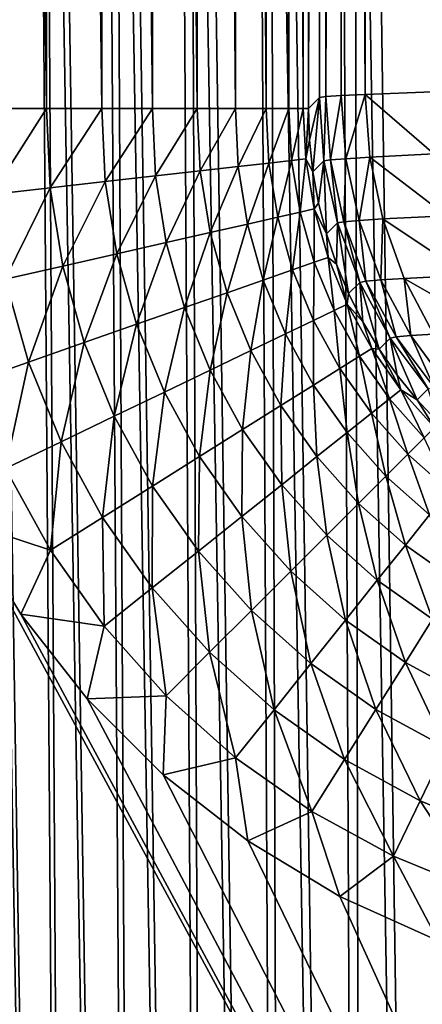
# Model space of a CAD drawing. Header units: millimetres. Extents: x -110 to 110, y 0 to 80.
# Tile 282 of 439: x 62.12 to 63.93, y 26.04 to 30.47. Entities that reach past the tile are written whole.
import ezdxf

# ---------------------------------------------------------------- set-up
doc = ezdxf.new("R2010")
doc.units = ezdxf.units.MM
doc.header["$LTSCALE"] = 59.460957
for name, color, linetype in [('129', 7, 'CONTINUOUS'), ('130', 7, 'CONTINUOUS'), ('131', 7, 'CONTINUOUS'), ('144', 7, 'CONTINUOUS'), ('145', 7, 'CONTINUOUS'), ('30', 7, 'CONTINUOUS'), ('54', 7, 'CONTINUOUS'), ('6', 7, 'CONTINUOUS'), ('74', 7, 'CONTINUOUS'), ('77', 7, 'CONTINUOUS'), ('83', 7, 'CONTINUOUS'), ('86', 7, 'CONTINUOUS')]:
    doc.layers.add(name, color=color, linetype=linetype)

msp = doc.modelspace()

# ---------------------------------------------------------------- linework, layer by layer
at = {"layer": '129', "color": 7, "linetype": 'CONTINUOUS'}
for points in [[(63.9776, 30.1438, 43.0245), (63.6768, 30.1321, 43.8806), (63.9846, 29.8653, 43.0588), (63.9776, 30.1438, 43.0245)], [(63.6768, 30.1321, 43.8806), (63.6972, 29.8509, 43.8818), (63.9846, 29.8653, 43.0588), (63.6768, 30.1321, 43.8806)], [(63.6972, 29.8509, 43.8818), (64.0416, 29.5869, 43.0769), (63.9846, 29.8653, 43.0588), (63.6972, 29.8509, 43.8818)], [(63.756, 29.5726, 43.8944), (64.0416, 29.5869, 43.0769), (63.6972, 29.8509, 43.8818), (63.756, 29.5726, 43.8944)], [(63.756, 29.5726, 43.8944), (64.1345, 29.3198, 43.1098), (64.0416, 29.5869, 43.0769), (63.756, 29.5726, 43.8944)], [(63.8521, 29.3057, 43.9183), (64.1345, 29.3198, 43.1098), (63.756, 29.5726, 43.8944), (63.8521, 29.3057, 43.9183)], [(63.8521, 29.3057, 43.9183), (64.2616, 29.0693, 43.1567), (64.1345, 29.3198, 43.1098), (63.8521, 29.3057, 43.9183)], [(63.9835, 29.0554, 43.9529), (64.2616, 29.0693, 43.1567), (63.8521, 29.3057, 43.9183), (63.9835, 29.0554, 43.9529)]]:
    msp.add_3dface(points, dxfattribs=at)
at = {"layer": '130', "color": 7, "linetype": 'CONTINUOUS'}
for points in [[(63.499, 30.1228, 44.7655), (63.4708, 30.1181, 45.2163), (63.4912, 29.8336, 45.2117), (63.499, 30.1228, 44.7655)], [(63.499, 30.1228, 44.7655), (63.4912, 29.8336, 45.2117), (63.5198, 29.8386, 44.7628), (63.499, 30.1228, 44.7655)], [(63.568, 30.1275, 44.3186), (63.499, 30.1228, 44.7655), (63.5198, 29.8386, 44.7628), (63.568, 30.1275, 44.3186)], [(63.568, 30.1275, 44.3186), (63.5198, 29.8386, 44.7628), (63.5888, 29.8435, 44.3178), (63.568, 30.1275, 44.3186)], [(63.6768, 30.1321, 43.8806), (63.568, 30.1275, 44.3186), (63.5888, 29.8435, 44.3178), (63.6768, 30.1321, 43.8806)], [(63.6972, 29.8509, 43.8818), (63.6768, 30.1321, 43.8806), (63.5888, 29.8435, 44.3178), (63.6972, 29.8509, 43.8818)], [(63.4912, 29.8336, 45.2117), (63.5519, 29.5548, 45.2079), (63.5198, 29.8386, 44.7628), (63.4912, 29.8336, 45.2117)], [(63.5198, 29.8386, 44.7628), (63.5805, 29.5601, 44.7645), (63.5888, 29.8435, 44.3178), (63.5198, 29.8386, 44.7628)], [(63.5198, 29.8386, 44.7628), (63.5519, 29.5548, 45.2079), (63.5805, 29.5601, 44.7645), (63.5198, 29.8386, 44.7628)], [(63.5888, 29.8435, 44.3178), (63.5805, 29.5601, 44.7645), (63.649, 29.5653, 44.3251), (63.5888, 29.8435, 44.3178)], [(63.6972, 29.8509, 43.8818), (63.5888, 29.8435, 44.3178), (63.649, 29.5653, 44.3251), (63.6972, 29.8509, 43.8818)], [(63.756, 29.5726, 43.8944), (63.6972, 29.8509, 43.8818), (63.649, 29.5653, 44.3251), (63.756, 29.5726, 43.8944)], [(63.5519, 29.5548, 45.2079), (63.6517, 29.2876, 45.205), (63.5805, 29.5601, 44.7645), (63.5519, 29.5548, 45.2079)], [(63.5805, 29.5601, 44.7645), (63.6799, 29.2931, 44.7706), (63.649, 29.5653, 44.3251), (63.5805, 29.5601, 44.7645)], [(63.5805, 29.5601, 44.7645), (63.6517, 29.2876, 45.205), (63.6799, 29.2931, 44.7706), (63.5805, 29.5601, 44.7645)], [(63.756, 29.5726, 43.8944), (63.649, 29.5653, 44.3251), (63.7472, 29.2985, 44.3401), (63.756, 29.5726, 43.8944)], [(63.649, 29.5653, 44.3251), (63.6799, 29.2931, 44.7706), (63.7472, 29.2985, 44.3401), (63.649, 29.5653, 44.3251)], [(63.8521, 29.3057, 43.9183), (63.756, 29.5726, 43.8944), (63.7472, 29.2985, 44.3401), (63.8521, 29.3057, 43.9183)], [(63.6517, 29.2876, 45.205), (63.7884, 29.0372, 45.203), (63.6799, 29.2931, 44.7706), (63.6517, 29.2876, 45.205)], [(63.6799, 29.2931, 44.7706), (63.816, 29.0429, 44.781), (63.7472, 29.2985, 44.3401), (63.6799, 29.2931, 44.7706)], [(63.6799, 29.2931, 44.7706), (63.7884, 29.0372, 45.203), (63.816, 29.0429, 44.781), (63.6799, 29.2931, 44.7706)], [(63.8521, 29.3057, 43.9183), (63.7472, 29.2985, 44.3401), (63.8816, 29.0485, 44.3628), (63.8521, 29.3057, 43.9183)], [(63.7472, 29.2985, 44.3401), (63.816, 29.0429, 44.781), (63.8816, 29.0485, 44.3628), (63.7472, 29.2985, 44.3401)], [(63.9835, 29.0554, 43.9529), (63.8521, 29.3057, 43.9183), (63.8816, 29.0485, 44.3628), (63.9835, 29.0554, 43.9529)], [(63.7884, 29.0372, 45.203), (63.9594, 28.8088, 45.202), (63.816, 29.0429, 44.781), (63.7884, 29.0372, 45.203)], [(63.816, 29.0429, 44.781), (63.986, 28.8146, 44.7954), (63.8816, 29.0485, 44.3628), (63.816, 29.0429, 44.781)], [(63.816, 29.0429, 44.781), (63.9594, 28.8088, 45.202), (63.986, 28.8146, 44.7954), (63.816, 29.0429, 44.781)], [(63.9835, 29.0554, 43.9529), (63.8816, 29.0485, 44.3628), (64.0493, 28.8203, 44.3925), (63.9835, 29.0554, 43.9529)], [(63.8816, 29.0485, 44.3628), (63.986, 28.8146, 44.7954), (64.0493, 28.8203, 44.3925), (63.8816, 29.0485, 44.3628)]]:
    msp.add_3dface(points, dxfattribs=at)
at = {"layer": '131', "color": 7, "linetype": 'CONTINUOUS'}
for points in [[(63.4708, 30.1181, 45.2163), (63.4216, 30.0689, 48.0349), (63.4266, 29.9268, 48.0373), (63.4708, 30.1181, 45.2163)], [(63.4417, 29.7849, 48.0395), (63.4708, 30.1181, 45.2163), (63.4266, 29.9268, 48.0373), (63.4417, 29.7849, 48.0395)], [(63.4912, 29.8336, 45.2117), (63.4708, 30.1181, 45.2163), (63.4417, 29.7849, 48.0395), (63.4912, 29.8336, 45.2117)], [(63.467, 29.6442, 48.0415), (63.4912, 29.8336, 45.2117), (63.4417, 29.7849, 48.0395), (63.467, 29.6442, 48.0415)], [(63.5023, 29.5056, 48.0433), (63.4912, 29.8336, 45.2117), (63.467, 29.6442, 48.0415), (63.5023, 29.5056, 48.0433)], [(63.5519, 29.5548, 45.2079), (63.4912, 29.8336, 45.2117), (63.5023, 29.5056, 48.0433), (63.5519, 29.5548, 45.2079)], [(63.5474, 29.3701, 48.0449), (63.5519, 29.5548, 45.2079), (63.5023, 29.5056, 48.0433), (63.5474, 29.3701, 48.0449)], [(63.602, 29.2382, 48.0462), (63.5519, 29.5548, 45.2079), (63.5474, 29.3701, 48.0449), (63.602, 29.2382, 48.0462)], [(63.6517, 29.2876, 45.205), (63.5519, 29.5548, 45.2079), (63.602, 29.2382, 48.0462), (63.6517, 29.2876, 45.205)], [(63.6658, 29.1105, 48.0474), (63.6517, 29.2876, 45.205), (63.602, 29.2382, 48.0462), (63.6658, 29.1105, 48.0474)], [(63.7884, 29.0372, 45.203), (63.6517, 29.2876, 45.205), (63.7387, 28.9876, 48.0482), (63.7884, 29.0372, 45.203)], [(63.7387, 28.9876, 48.0482), (63.6517, 29.2876, 45.205), (63.6658, 29.1105, 48.0474), (63.7387, 28.9876, 48.0482)], [(63.8201, 28.8703, 48.0489), (63.7884, 29.0372, 45.203), (63.7387, 28.9876, 48.0482), (63.8201, 28.8703, 48.0489)], [(63.9594, 28.8088, 45.202), (63.7884, 29.0372, 45.203), (63.9097, 28.7591, 48.0492), (63.9594, 28.8088, 45.202)], [(63.9097, 28.7591, 48.0492), (63.7884, 29.0372, 45.203), (63.8201, 28.8703, 48.0489), (63.9097, 28.7591, 48.0492)], [(64.007, 28.6546, 48.0494), (63.9594, 28.8088, 45.202), (63.9097, 28.7591, 48.0492), (64.007, 28.6546, 48.0494)]]:
    msp.add_3dface(points, dxfattribs=at)
at = {"layer": '144', "color": 7, "linetype": 'CONTINUOUS'}
for points in [[(62.2446, 30.0689, 49.823), (61.9795, 49.9311, 49.9207), (61.9795, 30.0689, 49.9207), (62.2446, 30.0689, 49.823)], [(62.2446, 49.9311, 49.823), (61.9795, 49.9311, 49.9207), (62.2446, 30.0689, 49.823), (62.2446, 49.9311, 49.823)], [(62.4932, 49.9311, 49.6889), (62.2446, 49.9311, 49.823), (62.4932, 30.0689, 49.6889), (62.4932, 49.9311, 49.6889)], [(62.4932, 30.0689, 49.6889), (62.2446, 49.9311, 49.823), (62.2446, 30.0689, 49.823), (62.4932, 30.0689, 49.6889)], [(62.7204, 30.0689, 49.5211), (62.4932, 49.9311, 49.6889), (62.4932, 30.0689, 49.6889), (62.7204, 30.0689, 49.5211)], [(62.7204, 49.9311, 49.5211), (62.4932, 49.9311, 49.6889), (62.7204, 30.0689, 49.5211), (62.7204, 49.9311, 49.5211)], [(62.9218, 30.0689, 49.323), (62.7204, 49.9311, 49.5211), (62.7204, 30.0689, 49.5211), (62.9218, 30.0689, 49.323)], [(62.9218, 49.9311, 49.323), (62.7204, 49.9311, 49.5211), (62.9218, 30.0689, 49.323), (62.9218, 49.9311, 49.323)], [(63.0932, 49.9311, 49.0985), (62.9218, 49.9311, 49.323), (63.0932, 30.0689, 49.0985), (63.0932, 49.9311, 49.0985)], [(63.0932, 30.0689, 49.0985), (62.9218, 49.9311, 49.323), (62.9218, 30.0689, 49.323), (63.0932, 30.0689, 49.0985)], [(63.2313, 30.0689, 48.8521), (63.0932, 49.9311, 49.0985), (63.0932, 30.0689, 49.0985), (63.2313, 30.0689, 48.8521)], [(63.2313, 49.9311, 48.8521), (63.0932, 49.9311, 49.0985), (63.2313, 30.0689, 48.8521), (63.2313, 49.9311, 48.8521)], [(63.3333, 30.0689, 48.5887), (63.2313, 49.9311, 48.8521), (63.2313, 30.0689, 48.8521), (63.3333, 30.0689, 48.5887)], [(63.3333, 49.9311, 48.5887), (63.2313, 49.9311, 48.8521), (63.3333, 30.0689, 48.5887), (63.3333, 49.9311, 48.5887)], [(63.3972, 30.0689, 48.3135), (63.3333, 49.9311, 48.5887), (63.3333, 30.0689, 48.5887), (63.3972, 30.0689, 48.3135)], [(63.3972, 49.9311, 48.3135), (63.3333, 49.9311, 48.5887), (63.3972, 30.0689, 48.3135), (63.3972, 49.9311, 48.3135)], [(63.4216, 30.0689, 48.0349), (63.4216, 49.9311, 48.0349), (63.3972, 49.9311, 48.3135), (63.4216, 30.0689, 48.0349)], [(63.4216, 30.0689, 48.0349), (63.3972, 49.9311, 48.3135), (63.3972, 30.0689, 48.3135), (63.4216, 30.0689, 48.0349)]]:
    msp.add_3dface(points, dxfattribs=at)
at = {"layer": '145', "color": 7, "linetype": 'CONTINUOUS'}
for points in [[(62.2446, 30.0689, 49.823), (61.9795, 30.0689, 49.9207), (61.9976, 29.6831, 49.9217), (62.2446, 30.0689, 49.823)], [(62.2446, 30.0689, 49.823), (61.9976, 29.6831, 49.9217), (62.2612, 29.7128, 49.8245), (62.2446, 30.0689, 49.823)], [(62.4932, 30.0689, 49.6889), (62.2446, 30.0689, 49.823), (62.2612, 29.7128, 49.8245), (62.4932, 30.0689, 49.6889)], [(62.4932, 30.0689, 49.6889), (62.2612, 29.7128, 49.8245), (62.5085, 29.7407, 49.6909), (62.4932, 30.0689, 49.6889)], [(62.7204, 30.0689, 49.5211), (62.4932, 30.0689, 49.6889), (62.5085, 29.7407, 49.6909), (62.7204, 30.0689, 49.5211)], [(62.7204, 30.0689, 49.5211), (62.5085, 29.7407, 49.6909), (62.7346, 29.7662, 49.5235), (62.7204, 30.0689, 49.5211)], [(62.9218, 30.0689, 49.323), (62.7204, 30.0689, 49.5211), (62.7346, 29.7662, 49.5235), (62.9218, 30.0689, 49.323)], [(62.9218, 30.0689, 49.323), (62.7346, 29.7662, 49.5235), (62.9351, 29.7887, 49.3258), (62.9218, 30.0689, 49.323)], [(63.0932, 30.0689, 49.0985), (62.9218, 30.0689, 49.323), (62.9351, 29.7887, 49.3258), (63.0932, 30.0689, 49.0985)], [(63.0932, 30.0689, 49.0985), (62.9351, 29.7887, 49.3258), (63.1058, 29.808, 49.1016), (63.0932, 30.0689, 49.0985)], [(63.2313, 30.0689, 48.8521), (63.0932, 30.0689, 49.0985), (63.1058, 29.808, 49.1016), (63.2313, 30.0689, 48.8521)], [(63.2313, 30.0689, 48.8521), (63.1058, 29.808, 49.1016), (63.2435, 29.8235, 48.8554), (63.2313, 30.0689, 48.8521)], [(63.3333, 30.0689, 48.5887), (63.2313, 30.0689, 48.8521), (63.2435, 29.8235, 48.8554), (63.3333, 30.0689, 48.5887)], [(63.3333, 30.0689, 48.5887), (63.2435, 29.8235, 48.8554), (63.3453, 29.835, 48.5922), (63.3333, 30.0689, 48.5887)], [(63.3972, 30.0689, 48.3135), (63.3333, 30.0689, 48.5887), (63.3453, 29.835, 48.5922), (63.3972, 30.0689, 48.3135)], [(63.3972, 30.0689, 48.3135), (63.3453, 29.835, 48.5922), (63.4093, 29.8422, 48.3171), (63.3972, 30.0689, 48.3135)], [(63.4216, 30.0689, 48.0349), (63.3972, 30.0689, 48.3135), (63.4093, 29.8422, 48.3171), (63.4216, 30.0689, 48.0349)], [(63.4266, 29.9268, 48.0373), (63.4216, 30.0689, 48.0349), (63.4093, 29.8422, 48.3171), (63.4266, 29.9268, 48.0373)], [(63.4417, 29.7849, 48.0395), (63.4266, 29.9268, 48.0373), (63.4093, 29.8422, 48.3171), (63.4417, 29.7849, 48.0395)], [(63.1058, 29.808, 49.1016), (63.1479, 29.5499, 49.1042), (63.2435, 29.8235, 48.8554), (63.1058, 29.808, 49.1016)], [(63.2435, 29.8235, 48.8554), (63.1479, 29.5499, 49.1042), (63.2833, 29.5809, 48.8583), (63.2435, 29.8235, 48.8554)], [(63.2435, 29.8235, 48.8554), (63.2833, 29.5809, 48.8583), (63.3453, 29.835, 48.5922), (63.2435, 29.8235, 48.8554)], [(63.3453, 29.835, 48.5922), (63.2833, 29.5809, 48.8583), (63.3836, 29.6037, 48.5952), (63.3453, 29.835, 48.5922)], [(63.3453, 29.835, 48.5922), (63.3836, 29.6037, 48.5952), (63.4093, 29.8422, 48.3171), (63.3453, 29.835, 48.5922)], [(63.4093, 29.8422, 48.3171), (63.3836, 29.6037, 48.5952), (63.4468, 29.6182, 48.3203), (63.4093, 29.8422, 48.3171)], [(63.4417, 29.7849, 48.0395), (63.4093, 29.8422, 48.3171), (63.4468, 29.6182, 48.3203), (63.4417, 29.7849, 48.0395)], [(62.7346, 29.7662, 49.5235), (62.783, 29.4667, 49.5256), (62.9351, 29.7887, 49.3258), (62.7346, 29.7662, 49.5235)], [(62.9351, 29.7887, 49.3258), (62.783, 29.4667, 49.5256), (62.98, 29.5116, 49.3282), (62.9351, 29.7887, 49.3258)], [(62.9351, 29.7887, 49.3258), (62.98, 29.5116, 49.3282), (63.1058, 29.808, 49.1016), (62.9351, 29.7887, 49.3258)], [(63.1058, 29.808, 49.1016), (62.98, 29.5116, 49.3282), (63.1479, 29.5499, 49.1042), (63.1058, 29.808, 49.1016)], [(63.467, 29.6442, 48.0415), (63.4417, 29.7849, 48.0395), (63.4468, 29.6182, 48.3203), (63.467, 29.6442, 48.0415)], [(62.2612, 29.7128, 49.8245), (62.3181, 29.3606, 49.8258), (62.5085, 29.7407, 49.6909), (62.2612, 29.7128, 49.8245)], [(62.5085, 29.7407, 49.6909), (62.3181, 29.3606, 49.8258), (62.5609, 29.416, 49.6926), (62.5085, 29.7407, 49.6909)], [(62.5085, 29.7407, 49.6909), (62.5609, 29.416, 49.6926), (62.7346, 29.7662, 49.5235), (62.5085, 29.7407, 49.6909)], [(62.7346, 29.7662, 49.5235), (62.5609, 29.416, 49.6926), (62.783, 29.4667, 49.5256), (62.7346, 29.7662, 49.5235)], [(61.9976, 29.6831, 49.9217), (62.0593, 29.3015, 49.9226), (62.2612, 29.7128, 49.8245), (61.9976, 29.6831, 49.9217)], [(62.2612, 29.7128, 49.8245), (62.0593, 29.3015, 49.9226), (62.3181, 29.3606, 49.8258), (62.2612, 29.7128, 49.8245)], [(63.2833, 29.5809, 48.8583), (63.3503, 29.3442, 48.8607), (63.3836, 29.6037, 48.5952), (63.2833, 29.5809, 48.8583)], [(63.3836, 29.6037, 48.5952), (63.3503, 29.3442, 48.8607), (63.4478, 29.3782, 48.5978), (63.3836, 29.6037, 48.5952)], [(63.3836, 29.6037, 48.5952), (63.4478, 29.3782, 48.5978), (63.4468, 29.6182, 48.3203), (63.3836, 29.6037, 48.5952)], [(63.5023, 29.5056, 48.0433), (63.467, 29.6442, 48.0415), (63.4468, 29.6182, 48.3203), (63.5023, 29.5056, 48.0433)], [(63.5023, 29.5056, 48.0433), (63.4468, 29.6182, 48.3203), (63.5093, 29.3998, 48.3229), (63.5023, 29.5056, 48.0433)], [(63.4468, 29.6182, 48.3203), (63.4478, 29.3782, 48.5978), (63.5093, 29.3998, 48.3229), (63.4468, 29.6182, 48.3203)], [(63.1479, 29.5499, 49.1042), (63.2188, 29.2982, 49.1065), (63.2833, 29.5809, 48.8583), (63.1479, 29.5499, 49.1042)], [(63.2833, 29.5809, 48.8583), (63.2188, 29.2982, 49.1065), (63.3503, 29.3442, 48.8607), (63.2833, 29.5809, 48.8583)], [(62.98, 29.5116, 49.3282), (63.056, 29.2412, 49.3302), (63.1479, 29.5499, 49.1042), (62.98, 29.5116, 49.3282)], [(63.1479, 29.5499, 49.1042), (63.056, 29.2412, 49.3302), (63.2188, 29.2982, 49.1065), (63.1479, 29.5499, 49.1042)], [(62.783, 29.4667, 49.5256), (62.8651, 29.1744, 49.5273), (62.98, 29.5116, 49.3282), (62.783, 29.4667, 49.5256)], [(62.98, 29.5116, 49.3282), (62.8651, 29.1744, 49.5273), (63.056, 29.2412, 49.3302), (62.98, 29.5116, 49.3282)], [(63.5474, 29.3701, 48.0449), (63.5023, 29.5056, 48.0433), (63.5093, 29.3998, 48.3229), (63.5474, 29.3701, 48.0449)], [(62.5609, 29.416, 49.6926), (62.6498, 29.0991, 49.694), (62.783, 29.4667, 49.5256), (62.5609, 29.416, 49.6926)], [(62.783, 29.4667, 49.5256), (62.6498, 29.0991, 49.694), (62.8651, 29.1744, 49.5273), (62.783, 29.4667, 49.5256)], [(62.3181, 29.3606, 49.8258), (62.4145, 29.0168, 49.8269), (62.5609, 29.416, 49.6926), (62.3181, 29.3606, 49.8258)], [(62.5609, 29.416, 49.6926), (62.4145, 29.0168, 49.8269), (62.6498, 29.0991, 49.694), (62.5609, 29.416, 49.6926)], [(63.4478, 29.3782, 48.5978), (63.5369, 29.1614, 48.5998), (63.5093, 29.3998, 48.3229), (63.4478, 29.3782, 48.5978)], [(63.5474, 29.3701, 48.0449), (63.5093, 29.3998, 48.3229), (63.5959, 29.1898, 48.325), (63.5474, 29.3701, 48.0449)], [(63.5093, 29.3998, 48.3229), (63.5369, 29.1614, 48.5998), (63.5959, 29.1898, 48.325), (63.5093, 29.3998, 48.3229)], [(62.0593, 29.3015, 49.9226), (62.1639, 28.9291, 49.9233), (62.3181, 29.3606, 49.8258), (62.0593, 29.3015, 49.9226)], [(62.3181, 29.3606, 49.8258), (62.1639, 28.9291, 49.9233), (62.4145, 29.0168, 49.8269), (62.3181, 29.3606, 49.8258)], [(63.2188, 29.2982, 49.1065), (63.3179, 29.0559, 49.1082), (63.3503, 29.3442, 48.8607), (63.2188, 29.2982, 49.1065)], [(63.3503, 29.3442, 48.8607), (63.3179, 29.0559, 49.1082), (63.4436, 29.1164, 48.8626), (63.3503, 29.3442, 48.8607)], [(63.3503, 29.3442, 48.8607), (63.4436, 29.1164, 48.8626), (63.4478, 29.3782, 48.5978), (63.3503, 29.3442, 48.8607)], [(63.4478, 29.3782, 48.5978), (63.4436, 29.1164, 48.8626), (63.5369, 29.1614, 48.5998), (63.4478, 29.3782, 48.5978)], [(63.602, 29.2382, 48.0462), (63.5474, 29.3701, 48.0449), (63.5959, 29.1898, 48.325), (63.602, 29.2382, 48.0462)], [(62.0593, 29.3015, 49.9226), (61.903, 28.8378, 49.9814), (62.1639, 28.9291, 49.9233), (62.0593, 29.3015, 49.9226)], [(63.056, 29.2412, 49.3302), (63.1623, 28.981, 49.3317), (63.2188, 29.2982, 49.1065), (63.056, 29.2412, 49.3302)], [(63.2188, 29.2982, 49.1065), (63.1623, 28.981, 49.3317), (63.3179, 29.0559, 49.1082), (63.2188, 29.2982, 49.1065)], [(62.8651, 29.1744, 49.5273), (62.9798, 28.8931, 49.5287), (63.056, 29.2412, 49.3302), (62.8651, 29.1744, 49.5273)], [(63.056, 29.2412, 49.3302), (62.9798, 28.8931, 49.5287), (63.1623, 28.981, 49.3317), (63.056, 29.2412, 49.3302)], [(63.6658, 29.1105, 48.0474), (63.602, 29.2382, 48.0462), (63.5959, 29.1898, 48.325), (63.6658, 29.1105, 48.0474)], [(62.6498, 29.0991, 49.694), (62.7742, 28.7941, 49.6951), (62.8651, 29.1744, 49.5273), (62.6498, 29.0991, 49.694)], [(62.8651, 29.1744, 49.5273), (62.7742, 28.7941, 49.6951), (62.9798, 28.8931, 49.5287), (62.8651, 29.1744, 49.5273)], [(63.4436, 29.1164, 48.8626), (63.5621, 28.9007, 48.864), (63.5369, 29.1614, 48.5998), (63.4436, 29.1164, 48.8626)], [(63.5369, 29.1614, 48.5998), (63.65, 28.9558, 48.6013), (63.5959, 29.1898, 48.325), (63.5369, 29.1614, 48.5998)], [(63.5369, 29.1614, 48.5998), (63.5621, 28.9007, 48.864), (63.65, 28.9558, 48.6013), (63.5369, 29.1614, 48.5998)], [(63.6658, 29.1105, 48.0474), (63.5959, 29.1898, 48.325), (63.7056, 28.9908, 48.3265), (63.6658, 29.1105, 48.0474)], [(63.5959, 29.1898, 48.325), (63.65, 28.9558, 48.6013), (63.7056, 28.9908, 48.3265), (63.5959, 29.1898, 48.325)], [(63.3179, 29.0559, 49.1082), (63.4438, 28.8263, 49.1095), (63.4436, 29.1164, 48.8626), (63.3179, 29.0559, 49.1082)], [(63.4436, 29.1164, 48.8626), (63.4438, 28.8263, 49.1095), (63.5621, 28.9007, 48.864), (63.4436, 29.1164, 48.8626)], [(62.4145, 29.0168, 49.8269), (62.5495, 28.6859, 49.8277), (62.6498, 29.0991, 49.694), (62.4145, 29.0168, 49.8269)], [(62.6498, 29.0991, 49.694), (62.5495, 28.6859, 49.8277), (62.7742, 28.7941, 49.6951), (62.6498, 29.0991, 49.694)], [(63.7387, 28.9876, 48.0482), (63.6658, 29.1105, 48.0474), (63.7056, 28.9908, 48.3265), (63.7387, 28.9876, 48.0482)], [(63.1623, 28.981, 49.3317), (63.2974, 28.7343, 49.3329), (63.3179, 29.0559, 49.1082), (63.1623, 28.981, 49.3317)], [(63.3179, 29.0559, 49.1082), (63.2974, 28.7343, 49.3329), (63.4438, 28.8263, 49.1095), (63.3179, 29.0559, 49.1082)], [(62.1639, 28.9291, 49.9233), (62.3102, 28.5707, 49.9239), (62.4145, 29.0168, 49.8269), (62.1639, 28.9291, 49.9233)], [(62.4145, 29.0168, 49.8269), (62.3102, 28.5707, 49.9239), (62.5495, 28.6859, 49.8277), (62.4145, 29.0168, 49.8269)], [(63.65, 28.9558, 48.6013), (63.7855, 28.7644, 48.6022), (63.7056, 28.9908, 48.3265), (63.65, 28.9558, 48.6013)], [(63.7387, 28.9876, 48.0482), (63.7056, 28.9908, 48.3265), (63.8369, 28.8054, 48.3275), (63.7387, 28.9876, 48.0482)], [(63.7056, 28.9908, 48.3265), (63.7855, 28.7644, 48.6022), (63.8369, 28.8054, 48.3275), (63.7056, 28.9908, 48.3265)], [(63.8201, 28.8703, 48.0489), (63.7387, 28.9876, 48.0482), (63.8369, 28.8054, 48.3275), (63.8201, 28.8703, 48.0489)], [(62.9798, 28.8931, 49.5287), (63.1258, 28.6265, 49.5297), (63.1623, 28.981, 49.3317), (62.9798, 28.8931, 49.5287)], [(63.1623, 28.981, 49.3317), (63.1258, 28.6265, 49.5297), (63.2974, 28.7343, 49.3329), (63.1623, 28.981, 49.3317)], [(63.5621, 28.9007, 48.864), (63.7043, 28.6996, 48.8648), (63.65, 28.9558, 48.6013), (63.5621, 28.9007, 48.864)], [(63.65, 28.9558, 48.6013), (63.7043, 28.6996, 48.8648), (63.7855, 28.7644, 48.6022), (63.65, 28.9558, 48.6013)], [(61.903, 28.8378, 49.9814), (62.0611, 28.4507, 49.9817), (62.1639, 28.9291, 49.9233), (61.903, 28.8378, 49.9814)], [(62.1639, 28.9291, 49.9233), (62.0611, 28.4507, 49.9817), (62.3102, 28.5707, 49.9239), (62.1639, 28.9291, 49.9233)], [(63.4438, 28.8263, 49.1095), (63.5949, 28.6124, 49.1103), (63.5621, 28.9007, 48.864), (63.4438, 28.8263, 49.1095)], [(63.5621, 28.9007, 48.864), (63.5949, 28.6124, 49.1103), (63.7043, 28.6996, 48.8648), (63.5621, 28.9007, 48.864)], [(62.7742, 28.7941, 49.6951), (62.9325, 28.505, 49.6959), (62.9798, 28.8931, 49.5287), (62.7742, 28.7941, 49.6951)], [(62.9798, 28.8931, 49.5287), (62.9325, 28.505, 49.6959), (63.1258, 28.6265, 49.5297), (62.9798, 28.8931, 49.5287)], [(63.9097, 28.7591, 48.0492), (63.8201, 28.8703, 48.0489), (63.8369, 28.8054, 48.3275), (63.9097, 28.7591, 48.0492)], [(63.2974, 28.7343, 49.3329), (63.4597, 28.5046, 49.3336), (63.4438, 28.8263, 49.1095), (63.2974, 28.7343, 49.3329)], [(63.4438, 28.8263, 49.1095), (63.4597, 28.5046, 49.3336), (63.5949, 28.6124, 49.1103), (63.4438, 28.8263, 49.1095)], [(63.7855, 28.7644, 48.6022), (63.9417, 28.5894, 48.6024), (63.8369, 28.8054, 48.3275), (63.7855, 28.7644, 48.6022)], [(63.9097, 28.7591, 48.0492), (63.8369, 28.8054, 48.3275), (63.9883, 28.6359, 48.3278), (63.9097, 28.7591, 48.0492)], [(63.8369, 28.8054, 48.3275), (63.9417, 28.5894, 48.6024), (63.9883, 28.6359, 48.3278), (63.8369, 28.8054, 48.3275)], [(62.5495, 28.6859, 49.8277), (62.7212, 28.3723, 49.8284), (62.7742, 28.7941, 49.6951), (62.5495, 28.6859, 49.8277)], [(62.7742, 28.7941, 49.6951), (62.7212, 28.3723, 49.8284), (62.9325, 28.505, 49.6959), (62.7742, 28.7941, 49.6951)], [(63.7043, 28.6996, 48.8648), (63.8683, 28.5159, 48.8651), (63.7855, 28.7644, 48.6022), (63.7043, 28.6996, 48.8648)], [(63.7855, 28.7644, 48.6022), (63.8683, 28.5159, 48.8651), (63.9417, 28.5894, 48.6024), (63.7855, 28.7644, 48.6022)], [(63.1258, 28.6265, 49.5297), (63.3012, 28.3782, 49.5303), (63.2974, 28.7343, 49.3329), (63.1258, 28.6265, 49.5297)], [(63.2974, 28.7343, 49.3329), (63.3012, 28.3782, 49.5303), (63.4597, 28.5046, 49.3336), (63.2974, 28.7343, 49.3329)], [(64.007, 28.6546, 48.0494), (63.9097, 28.7591, 48.0492), (63.9883, 28.6359, 48.3278), (64.007, 28.6546, 48.0494)], [(62.3102, 28.5707, 49.9239), (62.4962, 28.231, 49.9243), (62.5495, 28.6859, 49.8277), (62.3102, 28.5707, 49.9239)], [(62.5495, 28.6859, 49.8277), (62.4962, 28.231, 49.9243), (62.7212, 28.3723, 49.8284), (62.5495, 28.6859, 49.8277)], [(63.5949, 28.6124, 49.1103), (63.7694, 28.417, 49.1105), (63.7043, 28.6996, 48.8648), (63.5949, 28.6124, 49.1103)], [(63.7043, 28.6996, 48.8648), (63.7694, 28.417, 49.1105), (63.8683, 28.5159, 48.8651), (63.7043, 28.6996, 48.8648)], [(62.9325, 28.505, 49.6959), (63.1226, 28.2357, 49.6964), (63.1258, 28.6265, 49.5297), (62.9325, 28.505, 49.6959)], [(63.1258, 28.6265, 49.5297), (63.1226, 28.2357, 49.6964), (63.3012, 28.3782, 49.5303), (63.1258, 28.6265, 49.5297)], [(63.4597, 28.5046, 49.3336), (63.647, 28.2946, 49.3338), (63.5949, 28.6124, 49.1103), (63.4597, 28.5046, 49.3336)], [(63.5949, 28.6124, 49.1103), (63.647, 28.2946, 49.3338), (63.7694, 28.417, 49.1105), (63.5949, 28.6124, 49.1103)], [(63.8683, 28.5159, 48.8651), (64.052, 28.3519, 48.8648), (63.9417, 28.5894, 48.6024), (63.8683, 28.5159, 48.8651)], [(62.0611, 28.4507, 49.9817), (62.2621, 28.0838, 49.9819), (62.3102, 28.5707, 49.9239), (62.0611, 28.4507, 49.9817)], [(62.3102, 28.5707, 49.9239), (62.2621, 28.0838, 49.9819), (62.4962, 28.231, 49.9243), (62.3102, 28.5707, 49.9239)], [(62.7212, 28.3723, 49.8284), (62.9274, 28.0801, 49.8287), (62.9325, 28.505, 49.6959), (62.7212, 28.3723, 49.8284)], [(62.9325, 28.505, 49.6959), (62.9274, 28.0801, 49.8287), (63.1226, 28.2357, 49.6964), (62.9325, 28.505, 49.6959)], [(63.3012, 28.3782, 49.5303), (63.5036, 28.1513, 49.5305), (63.4597, 28.5046, 49.3336), (63.3012, 28.3782, 49.5303)], [(63.4597, 28.5046, 49.3336), (63.5036, 28.1513, 49.5305), (63.647, 28.2946, 49.3338), (63.4597, 28.5046, 49.3336)], [(63.7694, 28.417, 49.1105), (63.9648, 28.2426, 49.1103), (63.8683, 28.5159, 48.8651), (63.7694, 28.417, 49.1105)], [(63.8683, 28.5159, 48.8651), (63.9648, 28.2426, 49.1103), (64.052, 28.3519, 48.8648), (63.8683, 28.5159, 48.8651)], [(62.0611, 28.4507, 49.9817), (61.8797, 28.2106, 50), (62.2621, 28.0838, 49.9819), (62.0611, 28.4507, 49.9817)], [(63.647, 28.2946, 49.3338), (63.8569, 28.1073, 49.3336), (63.7694, 28.417, 49.1105), (63.647, 28.2946, 49.3338)], [(63.7694, 28.417, 49.1105), (63.8569, 28.1073, 49.3336), (63.9648, 28.2426, 49.1103), (63.7694, 28.417, 49.1105)], [(62.4962, 28.231, 49.9243), (62.7197, 27.9145, 49.9246), (62.7212, 28.3723, 49.8284), (62.4962, 28.231, 49.9243)], [(62.7212, 28.3723, 49.8284), (62.7197, 27.9145, 49.9246), (62.9274, 28.0801, 49.8287), (62.7212, 28.3723, 49.8284)], [(63.1226, 28.2357, 49.6964), (63.3421, 27.9897, 49.6966), (63.3012, 28.3782, 49.5303), (63.1226, 28.2357, 49.6964)], [(63.3012, 28.3782, 49.5303), (63.3421, 27.9897, 49.6966), (63.5036, 28.1513, 49.5305), (63.3012, 28.3782, 49.5303)], [(63.5036, 28.1513, 49.5305), (63.7305, 27.9488, 49.5303), (63.647, 28.2946, 49.3338), (63.5036, 28.1513, 49.5305)], [(63.647, 28.2946, 49.3338), (63.7305, 27.9488, 49.5303), (63.8569, 28.1073, 49.3336), (63.647, 28.2946, 49.3338)], [(62.2621, 28.0838, 49.9819), (62.5035, 27.742, 49.982), (62.4962, 28.231, 49.9243), (62.2621, 28.0838, 49.9819)], [(62.4962, 28.231, 49.9243), (62.5035, 27.742, 49.982), (62.7197, 27.9145, 49.9246), (62.4962, 28.231, 49.9243)], [(62.9274, 28.0801, 49.8287), (63.1656, 27.8132, 49.8289), (63.1226, 28.2357, 49.6964), (62.9274, 28.0801, 49.8287)], [(63.1226, 28.2357, 49.6964), (63.1656, 27.8132, 49.8289), (63.3421, 27.9897, 49.6966), (63.1226, 28.2357, 49.6964)], [(63.8569, 28.1073, 49.3336), (64.0867, 27.945, 49.3329), (63.9648, 28.2426, 49.1103), (63.8569, 28.1073, 49.3336)], [(61.8797, 28.2106, 50), (62.1297, 27.7971, 50), (62.2621, 28.0838, 49.9819), (61.8797, 28.2106, 50)], [(63.3421, 27.9897, 49.6966), (63.5881, 27.7702, 49.6964), (63.5036, 28.1513, 49.5305), (63.3421, 27.9897, 49.6966)], [(63.5036, 28.1513, 49.5305), (63.5881, 27.7702, 49.6964), (63.7305, 27.9488, 49.5303), (63.5036, 28.1513, 49.5305)], [(63.7305, 27.9488, 49.5303), (63.9789, 27.7735, 49.5297), (63.8569, 28.1073, 49.3336), (63.7305, 27.9488, 49.5303)], [(63.8569, 28.1073, 49.3336), (63.9789, 27.7735, 49.5297), (64.0867, 27.945, 49.3329), (63.8569, 28.1073, 49.3336)], [(62.2621, 28.0838, 49.9819), (62.1297, 27.7971, 50), (62.5035, 27.742, 49.982), (62.2621, 28.0838, 49.9819)], [(62.7197, 27.9145, 49.9246), (62.9777, 27.6253, 49.9247), (62.9274, 28.0801, 49.8287), (62.7197, 27.9145, 49.9246)], [(62.9274, 28.0801, 49.8287), (62.9777, 27.6253, 49.9247), (63.1656, 27.8132, 49.8289), (62.9274, 28.0801, 49.8287)], [(63.1656, 27.8132, 49.8289), (63.4325, 27.5751, 49.8287), (63.3421, 27.9897, 49.6966), (63.1656, 27.8132, 49.8289)], [(63.3421, 27.9897, 49.6966), (63.4325, 27.5751, 49.8287), (63.5881, 27.7702, 49.6964), (63.3421, 27.9897, 49.6966)], [(63.5881, 27.7702, 49.6964), (63.8574, 27.5801, 49.6959), (63.7305, 27.9488, 49.5303), (63.5881, 27.7702, 49.6964)], [(63.7305, 27.9488, 49.5303), (63.8574, 27.5801, 49.6959), (63.9789, 27.7735, 49.5297), (63.7305, 27.9488, 49.5303)], [(62.5035, 27.742, 49.982), (62.7821, 27.4298, 49.9821), (62.7197, 27.9145, 49.9246), (62.5035, 27.742, 49.982)], [(62.7197, 27.9145, 49.9246), (62.7821, 27.4298, 49.9821), (62.9777, 27.6253, 49.9247), (62.7197, 27.9145, 49.9246)], [(62.1297, 27.7971, 50), (62.4276, 27.4168, 50), (62.5035, 27.742, 49.982), (62.1297, 27.7971, 50)], [(62.9777, 27.6253, 49.9247), (63.2668, 27.3673, 49.9246), (63.1656, 27.8132, 49.8289), (62.9777, 27.6253, 49.9247)], [(63.1656, 27.8132, 49.8289), (63.2668, 27.3673, 49.9246), (63.4325, 27.5751, 49.8287), (63.1656, 27.8132, 49.8289)], [(63.4325, 27.5751, 49.8287), (63.7247, 27.3688, 49.8284), (63.5881, 27.7702, 49.6964), (63.4325, 27.5751, 49.8287)], [(63.5881, 27.7702, 49.6964), (63.7247, 27.3688, 49.8284), (63.8574, 27.5801, 49.6959), (63.5881, 27.7702, 49.6964)], [(63.8574, 27.5801, 49.6959), (64.1465, 27.4218, 49.6951), (63.9789, 27.7735, 49.5297), (63.8574, 27.5801, 49.6959)], [(62.5035, 27.742, 49.982), (62.4276, 27.4168, 50), (62.7821, 27.4298, 49.9821), (62.5035, 27.742, 49.982)], [(62.7821, 27.4298, 49.9821), (63.0944, 27.1511, 49.982), (62.9777, 27.6253, 49.9247), (62.7821, 27.4298, 49.9821)], [(62.9777, 27.6253, 49.9247), (63.0944, 27.1511, 49.982), (63.2668, 27.3673, 49.9246), (62.9777, 27.6253, 49.9247)], [(63.2668, 27.3673, 49.9246), (63.5833, 27.1439, 49.9243), (63.4325, 27.5751, 49.8287), (63.2668, 27.3673, 49.9246)], [(63.4325, 27.5751, 49.8287), (63.5833, 27.1439, 49.9243), (63.7247, 27.3688, 49.8284), (63.4325, 27.5751, 49.8287)], [(63.7247, 27.3688, 49.8284), (64.0383, 27.1971, 49.8277), (63.8574, 27.5801, 49.6959), (63.7247, 27.3688, 49.8284)], [(63.8574, 27.5801, 49.6959), (64.0383, 27.1971, 49.8277), (64.1465, 27.4218, 49.6951), (63.8574, 27.5801, 49.6959)], [(62.4276, 27.4168, 50), (62.7692, 27.0752, 50), (62.7821, 27.4298, 49.9821), (62.4276, 27.4168, 50)], [(62.7821, 27.4298, 49.9821), (62.7692, 27.0752, 50), (63.0944, 27.1511, 49.982), (62.7821, 27.4298, 49.9821)], [(63.0944, 27.1511, 49.982), (63.4362, 26.9097, 49.9819), (63.2668, 27.3673, 49.9246), (63.0944, 27.1511, 49.982)], [(63.2668, 27.3673, 49.9246), (63.4362, 26.9097, 49.9819), (63.5833, 27.1439, 49.9243), (63.2668, 27.3673, 49.9246)], [(63.5833, 27.1439, 49.9243), (63.923, 26.9578, 49.9239), (63.7247, 27.3688, 49.8284), (63.5833, 27.1439, 49.9243)], [(63.7247, 27.3688, 49.8284), (63.923, 26.9578, 49.9239), (64.0383, 27.1971, 49.8277), (63.7247, 27.3688, 49.8284)], [(63.923, 26.9578, 49.9239), (64.2815, 26.8116, 49.9233), (64.0383, 27.1971, 49.8277), (63.923, 26.9578, 49.9239)], [(62.7692, 27.0752, 50), (63.1495, 26.7773, 50), (63.0944, 27.1511, 49.982), (62.7692, 27.0752, 50)], [(63.0944, 27.1511, 49.982), (63.1495, 26.7773, 50), (63.4362, 26.9097, 49.9819), (63.0944, 27.1511, 49.982)], [(63.4362, 26.9097, 49.9819), (63.8031, 26.7087, 49.9817), (63.5833, 27.1439, 49.9243), (63.4362, 26.9097, 49.9819)], [(63.5833, 27.1439, 49.9243), (63.8031, 26.7087, 49.9817), (63.923, 26.9578, 49.9239), (63.5833, 27.1439, 49.9243)], [(63.8031, 26.7087, 49.9817), (64.1902, 26.5507, 49.9814), (63.923, 26.9578, 49.9239), (63.8031, 26.7087, 49.9817)], [(63.923, 26.9578, 49.9239), (64.1902, 26.5507, 49.9814), (64.2815, 26.8116, 49.9233), (63.923, 26.9578, 49.9239)], [(63.1495, 26.7773, 50), (63.563, 26.5273, 50), (63.4362, 26.9097, 49.9819), (63.1495, 26.7773, 50)], [(63.4362, 26.9097, 49.9819), (63.563, 26.5273, 50), (63.8031, 26.7087, 49.9817), (63.4362, 26.9097, 49.9819)], [(63.563, 26.5273, 50), (64.0035, 26.3292, 50), (63.8031, 26.7087, 49.9817), (63.563, 26.5273, 50)], [(63.8031, 26.7087, 49.9817), (64.0035, 26.3292, 50), (64.1902, 26.5507, 49.9814), (63.8031, 26.7087, 49.9817)]]:
    msp.add_3dface(points, dxfattribs=at)
at = {"layer": '30', "color": 7, "linetype": 'CONTINUOUS'}
for points in [[(62.1193, 9.2948, 41.0722), (61.9018, 40, 40.3567), (62.3876, 9.2948, 40.5875), (62.1193, 9.2948, 41.0722)], [(61.9018, 40, 40.3567), (62.2005, 40, 39.8681), (62.3876, 9.2948, 40.5875), (61.9018, 40, 40.3567)], [(62.3876, 9.2948, 40.5875), (62.2005, 40, 39.8681), (62.6784, 9.2948, 40.1161), (62.3876, 9.2948, 40.5875)], [(62.2005, 40, 39.8681), (62.5217, 40, 39.3939), (62.6784, 9.2948, 40.1161), (62.2005, 40, 39.8681)], [(62.6784, 9.2948, 40.1161), (62.5217, 40, 39.3939), (62.9912, 9.2948, 39.6589), (62.6784, 9.2948, 40.1161)], [(62.5217, 40, 39.3939), (62.8648, 40, 38.9353), (62.9912, 9.2948, 39.6589), (62.5217, 40, 39.3939)], [(62.9912, 9.2948, 39.6589), (62.8648, 40, 38.9353), (63.3252, 9.2948, 39.217), (62.9912, 9.2948, 39.6589)], [(62.8648, 40, 38.9353), (63.2289, 40, 38.4932), (63.3252, 9.2948, 39.217), (62.8648, 40, 38.9353)], [(63.3252, 9.2948, 39.217), (63.2289, 40, 38.4932), (63.6798, 9.2948, 38.7914), (63.3252, 9.2948, 39.217)], [(63.2289, 40, 38.4932), (63.6133, 40, 38.0686), (63.6798, 9.2948, 38.7914), (63.2289, 40, 38.4932)], [(63.6798, 9.2948, 38.7914), (63.6133, 40, 38.0686), (64.0541, 9.2948, 38.383), (63.6798, 9.2948, 38.7914)], [(63.6133, 40, 38.0686), (64.0171, 40, 37.6624), (64.0541, 9.2948, 38.383), (63.6133, 40, 38.0686)]]:
    msp.add_3dface(points, dxfattribs=at)
at = {"layer": '54', "color": 7, "linetype": 'CONTINUOUS'}
for points in [[(62.1618, 40, -39.9285), (61.8704, 40, -40.4111), (62.3876, 9.2948, -40.5875), (62.1618, 40, -39.9285)], [(62.3876, 9.2948, -40.5875), (61.8704, 40, -40.4111), (62.1193, 9.2948, -41.0722), (62.3876, 9.2948, -40.5875)], [(62.4751, 40, -39.4598), (62.1618, 40, -39.9285), (62.6784, 9.2948, -40.1161), (62.4751, 40, -39.4598)], [(62.6784, 9.2948, -40.1161), (62.1618, 40, -39.9285), (62.3876, 9.2948, -40.5875), (62.6784, 9.2948, -40.1161)], [(62.8097, 40, -39.006), (62.4751, 40, -39.4598), (62.9912, 9.2948, -39.6589), (62.8097, 40, -39.006)], [(62.9912, 9.2948, -39.6589), (62.4751, 40, -39.4598), (62.6784, 9.2948, -40.1161), (62.9912, 9.2948, -39.6589)], [(63.1648, 40, -38.5681), (62.8097, 40, -39.006), (63.3252, 9.2948, -39.217), (63.1648, 40, -38.5681)], [(63.3252, 9.2948, -39.217), (62.8097, 40, -39.006), (62.9912, 9.2948, -39.6589), (63.3252, 9.2948, -39.217)], [(63.5396, 40, -38.1469), (63.1648, 40, -38.5681), (63.6798, 9.2948, -38.7914), (63.5396, 40, -38.1469)], [(63.6798, 9.2948, -38.7914), (63.1648, 40, -38.5681), (63.3252, 9.2948, -39.217), (63.6798, 9.2948, -38.7914)], [(63.9334, 40, -37.7435), (63.5396, 40, -38.1469), (64.0541, 9.2948, -38.383), (63.9334, 40, -37.7435)], [(64.0541, 9.2948, -38.383), (63.5396, 40, -38.1469), (63.6798, 9.2948, -38.7914), (64.0541, 9.2948, -38.383)]]:
    msp.add_3dface(points, dxfattribs=at)
at = {"layer": '6', "color": 7, "linetype": 'CONTINUOUS'}
for points in [[(110, 0, -55), (-110, 0, -55), (110, 80, -55), (110, 0, -55)], [(110, 80, -55), (-110, 0, -55), (-110, 80, -55), (110, 80, -55)]]:
    msp.add_3dface(points, dxfattribs=at)
at = {"layer": '74', "color": 7, "linetype": 'CONTINUOUS'}
for points in [[(67.5216, 17.7827, 50), (61.8797, 28.2106, 50), (59.6325, 17.7827, 50), (67.5216, 17.7827, 50)], [(62.1297, 27.7971, 50), (61.8797, 28.2106, 50), (67.5216, 17.7827, 50), (62.1297, 27.7971, 50)], [(62.4276, 27.4168, 50), (62.1297, 27.7971, 50), (67.5216, 17.7827, 50), (62.4276, 27.4168, 50)], [(62.7692, 27.0752, 50), (62.4276, 27.4168, 50), (67.5216, 17.7827, 50), (62.7692, 27.0752, 50)], [(63.1495, 26.7773, 50), (62.7692, 27.0752, 50), (67.5216, 17.7827, 50), (63.1495, 26.7773, 50)], [(63.563, 26.5273, 50), (63.1495, 26.7773, 50), (67.5216, 17.7827, 50), (63.563, 26.5273, 50)], [(64.0035, 26.3292, 50), (63.563, 26.5273, 50), (67.5216, 17.7827, 50), (64.0035, 26.3292, 50)]]:
    msp.add_3dface(points, dxfattribs=at)
at = {"layer": '77', "color": 7, "linetype": 'CONTINUOUS'}
for points in [[(63.6768, 49.8679, 43.8806), (63.6768, 30.1321, 43.8806), (63.9776, 30.1438, 43.0245), (63.6768, 49.8679, 43.8806)], [(63.9776, 49.8562, 43.0245), (63.6768, 49.8679, 43.8806), (63.9776, 30.1438, 43.0245), (63.9776, 49.8562, 43.0245)]]:
    msp.add_3dface(points, dxfattribs=at)
at = {"layer": '83', "color": 7, "linetype": 'CONTINUOUS'}
for points in [[(63.4216, 49.9311, 48.0349), (63.4216, 30.0689, 48.0349), (63.4708, 49.8819, 45.2163), (63.4216, 49.9311, 48.0349)], [(63.4708, 49.8819, 45.2163), (63.4216, 30.0689, 48.0349), (63.4708, 30.1181, 45.2163), (63.4708, 49.8819, 45.2163)]]:
    msp.add_3dface(points, dxfattribs=at)
at = {"layer": '86', "color": 7, "linetype": 'CONTINUOUS'}
for points in [[(63.499, 49.8772, 44.7659), (63.4708, 49.8819, 45.2163), (63.499, 30.1228, 44.7655), (63.499, 49.8772, 44.7659)], [(63.4708, 49.8819, 45.2163), (63.4708, 30.1181, 45.2163), (63.499, 30.1228, 44.7655), (63.4708, 49.8819, 45.2163)], [(63.5679, 49.8725, 44.319), (63.499, 49.8772, 44.7659), (63.499, 30.1228, 44.7655), (63.5679, 49.8725, 44.319)], [(63.568, 30.1275, 44.3186), (63.5679, 49.8725, 44.319), (63.499, 30.1228, 44.7655), (63.568, 30.1275, 44.3186)], [(63.6768, 30.1321, 43.8806), (63.5679, 49.8725, 44.319), (63.568, 30.1275, 44.3186), (63.6768, 30.1321, 43.8806)], [(63.6768, 30.1321, 43.8806), (63.6768, 49.8679, 43.8806), (63.5679, 49.8725, 44.319), (63.6768, 30.1321, 43.8806)]]:
    msp.add_3dface(points, dxfattribs=at)

doc.saveas('drawing.dxf')
